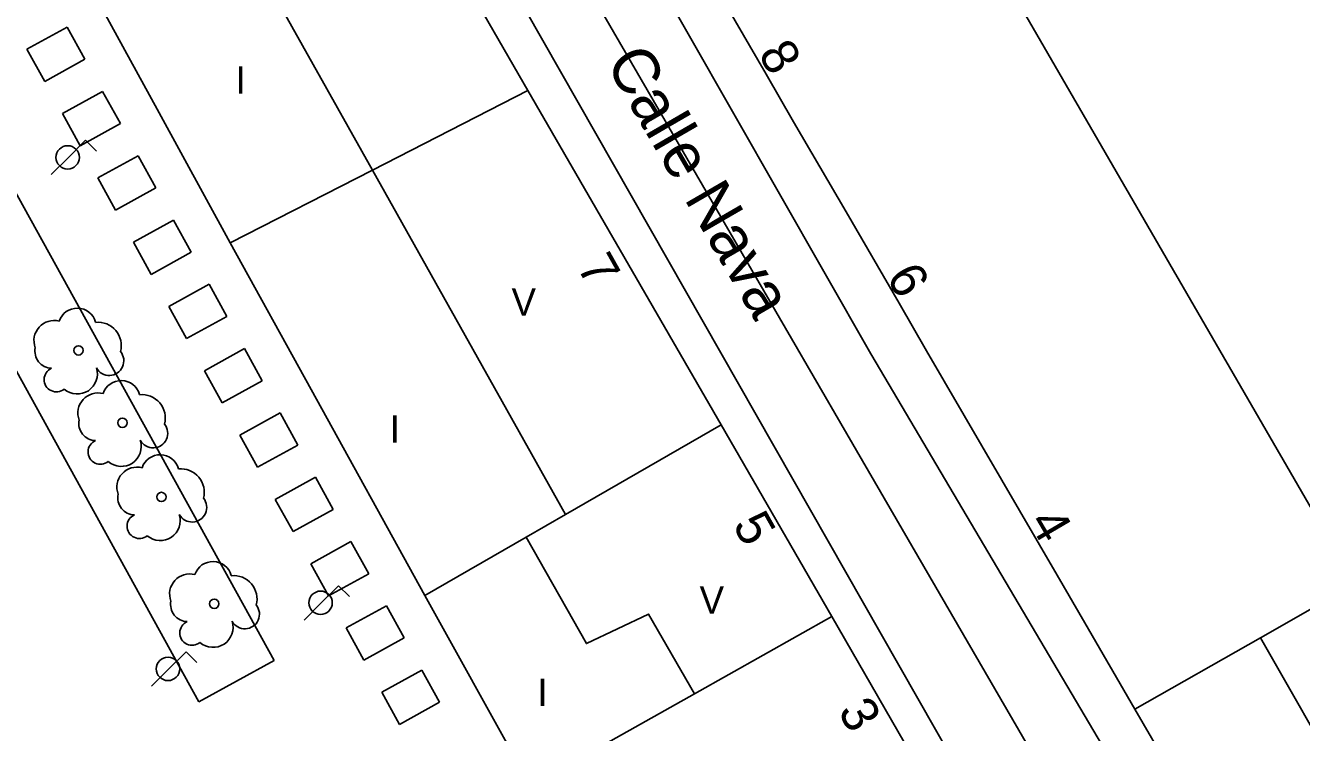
# Model space of a CAD drawing. Extents: x 282771 to 285132, y 4823109 to 4825496.
# Drawn here: x 284165.2 to 284234.7, y 4824061.9 to 4824100.4 of the extents above; entities that cross this region are included whole.
import ezdxf

# ---------------------------------------------------------------- set-up
doc = ezdxf.new("R2010")
doc.units = 0
for name, color, linetype in [('ACERA-BORDILLO', 7, 'Continuous'), ('ARBOL', 7, 'Continuous'), ('CALLE-EJE', 7, 'Continuous'), ('CALLE-TEXTO', 7, 'Continuous'), ('EDIFICIO', 7, 'Continuous'), ('FAROLA', 7, 'Continuous'), ('INTERIOR-EDIFICIO', 7, 'Continuous'), ('MEDIANERA', 7, 'Continuous'), ('NUM-PORTAL', 7, 'Continuous'), ('TXT-ALTURA-EDIFICIO', 7, 'Continuous'), ('ZONA-VERDE', 7, 'Continuous')]:
    doc.layers.add(name, color=color, linetype=linetype)

msp = doc.modelspace()

# ---------------------------------------------------------------- linework, layer by layer
at = {"layer": 'ACERA-BORDILLO'}
for points in [[(284193.41, 4824023.562), (284194.986, 4824020.719), (284214.017, 4824031.534), (284224.56, 4824037.314), (284224.873, 4824037.504), (284225.176, 4824037.731), (284225.466, 4824037.993), (284225.735, 4824038.29), (284225.977, 4824038.62), (284226.188, 4824038.98), (284226.362, 4824039.363), (284226.495, 4824039.765), (284226.585, 4824040.179), (284226.631, 4824040.597), (284226.633, 4824041.014), (284226.592, 4824041.421), (284226.512, 4824041.814), (284226.397, 4824042.188), (284226.251, 4824042.537), (284226.079, 4824042.86), (284216.727, 4824058.644), (284181.727, 4824120.104)], [(284234.807, 4824044.928), (284234.417, 4824045.053), (284234.045, 4824045.216), (284233.694, 4824045.414), (284233.37, 4824045.643), (284233.076, 4824045.897), (284232.814, 4824046.171), (284232.585, 4824046.46), (284232.39, 4824046.759), (284211.277, 4824082.504), (284198.847, 4824104.314)]]:
    msp.add_lwpolyline(points, dxfattribs=at)
at = {"layer": 'ARBOL'}
for centre in [(284168.134, 4824082.686), (284170.527, 4824078.741), (284172.65, 4824074.698), (284175.521, 4824068.882)]:
    msp.add_circle(centre, 0.255, dxfattribs=at)
for centre, radius, start, end in [((284168.064, 4824083.946), 1.038, 15.64228, 161.38435), ((284166.804, 4824083.216), 1.097, 75.4318, 200.55608), ((284169.194, 4824082.946), 1.272, 345.03273, 95.79925), ((284166.694, 4824082.646), 0.935, 168.59898, 268.13236), ((284169.804, 4824082.116), 0.797, 208.96246, 38.99103), ((284166.934, 4824081.096), 0.672, 113.73672, 309.4725), ((284168.074, 4824081.396), 1.086, 228.95447, 17.92796), ((284170.457, 4824080.001), 1.038, 15.64228, 161.38435), ((284169.197, 4824079.271), 1.097, 75.4318, 200.55608), ((284171.587, 4824079.001), 1.272, 345.03273, 95.79925), ((284169.087, 4824078.701), 0.935, 168.59898, 268.13236), ((284172.197, 4824078.171), 0.797, 208.96246, 38.99103), ((284169.327, 4824077.151), 0.672, 113.73672, 309.4725), ((284170.467, 4824077.451), 1.086, 228.95447, 17.92796), ((284172.58, 4824075.958), 1.038, 15.64228, 161.38435), ((284171.32, 4824075.228), 1.097, 75.4318, 200.55608), ((284173.71, 4824074.958), 1.272, 345.03273, 95.79925), ((284171.21, 4824074.658), 0.935, 168.59898, 268.13236), ((284174.32, 4824074.128), 0.797, 208.96246, 38.99103), ((284171.45, 4824073.108), 0.672, 113.73672, 309.4725), ((284172.59, 4824073.408), 1.086, 228.95447, 17.92796), ((284175.451, 4824070.142), 1.038, 15.64228, 161.38435), ((284174.191, 4824069.412), 1.097, 75.4318, 200.55608), ((284176.581, 4824069.142), 1.272, 345.03273, 95.79925), ((284174.081, 4824068.842), 0.935, 168.59898, 268.13236), ((284177.191, 4824068.312), 0.797, 208.96246, 38.99103), ((284174.321, 4824067.292), 0.672, 113.73672, 309.4725), ((284175.461, 4824067.592), 1.086, 228.95447, 17.92796)]:
    msp.add_arc(centre, radius, start, end, dxfattribs=at)
at = {"layer": 'CALLE-EJE'}
msp.add_lwpolyline([(284163.888, 4824145.033), (284182.847, 4824124.904), (284233.737, 4824037.144)], dxfattribs=at)
at = {"layer": 'EDIFICIO'}
for points in [[(284164.527, 4824136.473), (284179.387, 4824119.774), (284182.047, 4824115.154), (284192.607, 4824096.834), (284203.117, 4824078.624), (284209.147, 4824068.184), (284215.657, 4824056.884), (284222.977, 4824044.214), (284223.057, 4824041.334), (284222.257, 4824039.934), (284214.457, 4824035.524), (284207.817, 4824031.764), (284198.927, 4824047.784), (284192.737, 4824058.954), (284188.527, 4824066.544), (284186.987, 4824069.334), (284180.797, 4824080.554)], [(284245.847, 4824053.824), (284241.247, 4824051.124), (284237.077, 4824048.964), (284233.297, 4824049.994), (284225.657, 4824063.144), (284222.917, 4824067.844), (284221.427, 4824070.434), (284214.307, 4824082.664), (284212.817, 4824085.254), (284209.937, 4824090.224), (284207.067, 4824095.134), (284205.577, 4824097.724), (284188.897, 4824126.453)], [(284180.797, 4824080.554), (284176.397, 4824088.544), (284172.417, 4824095.824), (284166.607, 4824106.454), (284165.441, 4824108.574), (284164.443, 4824110.387)]]:
    msp.add_lwpolyline(points, dxfattribs=at)
at = {"layer": 'FAROLA'}
for p, q in [((284168.523, 4824094.13), (284167.583, 4824093.2)), ((284169.113, 4824093.54), (284168.523, 4824094.13)), ((284167.583, 4824093.2), (284166.653, 4824092.26)), ((284182.294, 4824069.864), (284181.354, 4824068.934)), ((284182.884, 4824069.274), (284182.294, 4824069.864)), ((284181.354, 4824068.934), (284180.424, 4824067.994)), ((284173.987, 4824066.263), (284173.047, 4824065.333)), ((284174.577, 4824065.673), (284173.987, 4824066.263)), ((284173.047, 4824065.333), (284172.117, 4824064.393))]:
    msp.add_line(p, q, dxfattribs=at)
for centre in [(284167.543, 4824093.2), (284181.314, 4824068.934), (284173.007, 4824065.333)]:
    msp.add_circle(centre, 0.637, dxfattribs=at)
at = {"layer": 'INTERIOR-EDIFICIO'}
for points in [[(284257.907, 4824087.254), (284260.587, 4824082.994), (284251.457, 4824077.804), (284247.664, 4824075.649), (284252.277, 4824067.474), (284249.407, 4824065.794), (284244.557, 4824073.883), (284237.938, 4824070.122), (284242.717, 4824062.214), (284241.397, 4824061.414), (284239.807, 4824060.454), (284237.157, 4824058.854), (284232.487, 4824067.024), (284235.197, 4824068.564), (284237.646, 4824069.956), (284204.377, 4824127.443), (284203.487, 4824127.463), (284195.387, 4824127.673), (284194.407, 4824131.723), (284197.35, 4824134.186), (284209.707, 4824144.493), (284209.476, 4824144.737)], [(284209.436, 4824053.501), (284205.417, 4824051.314), (284201.167, 4824049.004), (284198.767, 4824052.964), (284205.037, 4824056.694), (284203.577, 4824059.274), (284197.057, 4824055.684), (284194.474, 4824059.931), (284201.666, 4824063.976), (284199.177, 4824068.314), (284195.787, 4824066.714), (284192.508, 4824072.513), (284194.658, 4824073.752), (284184.137, 4824092.504), (284174.037, 4824110.534), (284172.907, 4824109.934), (284172.876, 4824109.986), (284170.117, 4824114.634), (284160.458, 4824125.433), (284157.522, 4824122.957)]]:
    msp.add_lwpolyline(points, dxfattribs=at)
at = {"layer": 'MEDIANERA'}
for points in [[(284176.397, 4824088.544), (284184.138, 4824092.502), (284192.607, 4824096.834)], [(284194.658, 4824073.752), (284203.117, 4824078.624)], [(284186.987, 4824069.334), (284192.508, 4824072.513)], [(284201.666, 4824063.976), (284209.147, 4824068.184)], [(284225.657, 4824063.144), (284232.487, 4824067.024)]]:
    msp.add_lwpolyline(points, dxfattribs=at)
at = {"layer": 'ZONA-VERDE'}
for p, q in [((284167.517, 4824100.294), (284165.328, 4824099.086)), ((284168.483, 4824098.542), (284167.517, 4824100.294)), ((284165.328, 4824099.086), (284166.293, 4824097.335)), ((284166.293, 4824097.335), (284168.483, 4824098.542)), ((284169.448, 4824096.791), (284167.259, 4824095.584)), ((284170.414, 4824095.039), (284169.448, 4824096.791)), ((284167.259, 4824095.584), (284168.225, 4824093.832)), ((284168.225, 4824093.832), (284170.414, 4824095.039)), ((284171.38, 4824093.288), (284169.191, 4824092.081)), ((284172.346, 4824091.537), (284171.38, 4824093.288)), ((284169.191, 4824092.081), (284170.156, 4824090.33)), ((284164.512, 4824091.672), (284178.783, 4824065.791)), ((284178.783, 4824065.791), (284164.512, 4824091.672)), ((284170.156, 4824090.33), (284172.346, 4824091.537)), ((284173.311, 4824089.785), (284171.122, 4824088.578)), ((284174.277, 4824088.034), (284173.311, 4824089.785)), ((284160.417, 4824089.414), (284174.688, 4824063.533)), ((284160.417, 4824089.414), (284174.688, 4824063.533)), ((284171.122, 4824088.578), (284172.088, 4824086.827)), ((284172.088, 4824086.827), (284174.277, 4824088.034)), ((284175.243, 4824086.283), (284173.054, 4824085.075)), ((284176.209, 4824084.531), (284175.243, 4824086.283)), ((284173.054, 4824085.075), (284174.019, 4824083.324)), ((284174.019, 4824083.324), (284176.209, 4824084.531)), ((284177.174, 4824082.78), (284174.985, 4824081.573)), ((284178.14, 4824081.028), (284177.174, 4824082.78)), ((284174.985, 4824081.573), (284175.951, 4824079.821)), ((284175.951, 4824079.821), (284178.14, 4824081.028)), ((284179.106, 4824079.277), (284176.917, 4824078.07)), ((284180.072, 4824077.526), (284179.106, 4824079.277)), ((284176.917, 4824078.07), (284177.882, 4824076.318)), ((284177.882, 4824076.318), (284180.072, 4824077.526)), ((284181.037, 4824075.774), (284178.848, 4824074.567)), ((284182.003, 4824074.023), (284181.037, 4824075.774)), ((284178.848, 4824074.567), (284179.814, 4824072.816)), ((284179.814, 4824072.816), (284182.003, 4824074.023)), ((284182.969, 4824072.271), (284180.78, 4824071.064)), ((284183.934, 4824070.52), (284182.969, 4824072.271)), ((284180.78, 4824071.064), (284181.745, 4824069.313)), ((284181.745, 4824069.313), (284183.934, 4824070.52)), ((284184.9, 4824068.769), (284182.711, 4824067.562)), ((284185.866, 4824067.017), (284184.9, 4824068.769)), ((284182.711, 4824067.562), (284183.677, 4824065.81)), ((284183.677, 4824065.81), (284185.866, 4824067.017)), ((284178.783, 4824065.791), (284174.688, 4824063.533)), ((284174.688, 4824063.533), (284178.783, 4824065.791)), ((284186.832, 4824065.266), (284184.642, 4824064.059)), ((284187.797, 4824063.515), (284186.832, 4824065.266)), ((284184.642, 4824064.059), (284185.608, 4824062.307)), ((284185.608, 4824062.307), (284187.797, 4824063.515))]:
    msp.add_line(p, q, dxfattribs=at)

# ---------------------------------------------------------------- texts
at = {"layer": 'CALLE-TEXTO'}
msp.add_text('Calle Nava', height=2.5, rotation=300.10852, dxfattribs=at).set_placement((284196.793, 4824098.362))
at = {"layer": 'NUM-PORTAL'}
for s, rotation, p in [('8', 300.42004, (284205.106, 4824098.833)), ('7', 299.31004, (284195.24, 4824087.245)), ('6', 300.42004, (284212.079, 4824086.675)), ('5', 299.31004, (284203.719, 4824073.177)), ('4', 300.42004, (284219.833, 4824073.335)), ('3', 299.31004, (284209.452, 4824063.031))]:
    msp.add_text(s, height=2, rotation=rotation, dxfattribs=at).set_placement(p)
at = {"layer": 'TXT-ALTURA-EDIFICIO'}
for s, p in [('I', (284176.686, 4824096.664)), ('V', (284191.708, 4824084.574)), ('I', (284185.076, 4824077.654)), ('V', (284201.948, 4824068.334)), ('I', (284193.116, 4824063.304))]:
    msp.add_text(s, height=1.5, rotation=0.00004, dxfattribs=at).set_placement(p)

doc.saveas('drawing.dxf')
